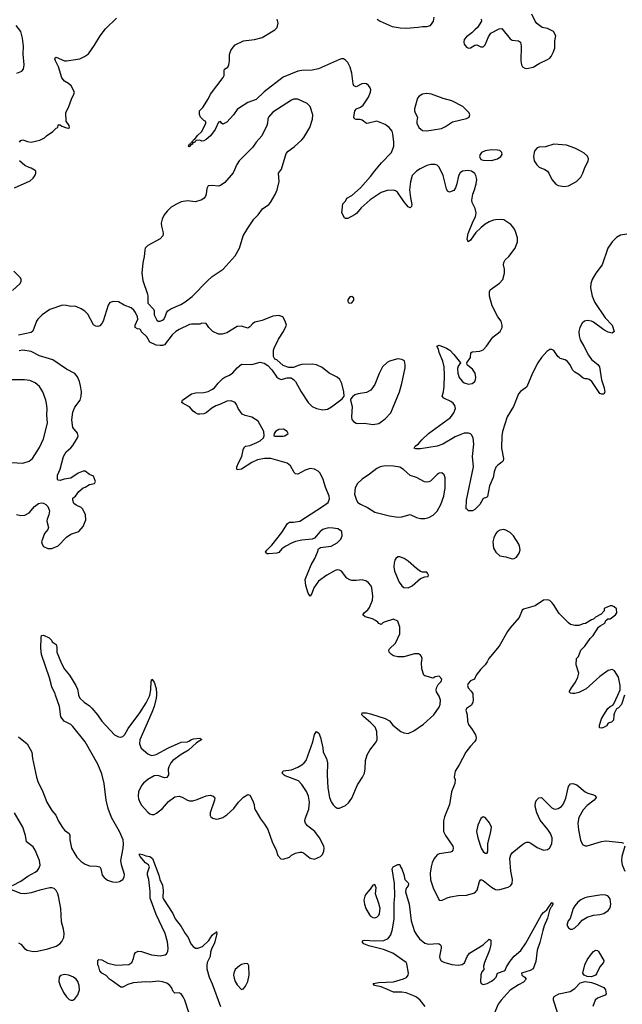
# Model space of a CAD drawing. Header units: inches. Extents: x 1473912 to 1647258, y 640388 to 773423.
# Tile 396 of 420: x 1623920 to 1629707, y 657030 to 666485. Entities that reach past the tile are written whole.
import ezdxf

# ---------------------------------------------------------------- set-up
doc = ezdxf.new("R2010")
doc.units = ezdxf.units.IN
doc.header["$MEASUREMENT"] = 0
doc.layers.add('B6625', color=7, linetype='Continuous')
doc.layers.add('B6626', color=7, linetype='Continuous')

msp = doc.modelspace()

# ---------------------------------------------------------------- linework, layer by layer
at = {"layer": 'B6625', "color": 5}
for points, elevation in [([(1623910, 659599.1), (1623992.2, 659532.2), (1624036.3, 659450), (1624043, 659390), (1624080.7, 659210), (1624092.9, 659170), (1624143.8, 659070), (1624180.7, 658970), (1624230, 658892.2), (1624267.4, 658847.4), (1624291.3, 658790), (1624330, 658728.4), (1624350, 658703.1), (1624394.4, 658670), (1624401.1, 658650), (1624400.2, 658610), (1624418.9, 658530), (1624438.5, 658490), (1624470, 658441.7), (1624510, 658400.3), (1624550, 658375.3), (1624590, 658361.1), (1624657.4, 658357.4), (1624688.6, 658348.6), (1624698.7, 658330), (1624713.4, 658270), (1624730, 658246.4), (1624762.2, 658222.2), (1624810, 658205.7), (1624850, 658203.7), (1624879, 658210), (1624911.3, 658228.7), (1624922, 658250), (1624925.1, 658274.9), (1624896.9, 658370), (1624892.8, 658410), (1624914.7, 658530), (1624917.2, 658570), (1624912.3, 658610), (1624878, 658690), (1624803.1, 658823.1), (1624769, 658909), (1624750.4, 658990), (1624731.2, 659148.8), (1624710, 659242.4), (1624670, 659336.9), (1624550, 659551.9), (1624430, 659696.8), (1624410, 659716.4), (1624347.7, 659747.7), (1624315.1, 659790), (1624301.4, 659890), (1624263.3, 660000)], 640), ([(1624485.5, 660000), (1624498, 659970), (1624539.5, 659930), (1624590, 659895.8), (1624613.6, 659873.6), (1624666.5, 659810), (1624708.7, 659750), (1624830, 659618.4), (1624870, 659598), (1624890, 659595.5), (1624910, 659600.5), (1624930, 659620.5), (1624961.4, 659678.6), (1625073.3, 659830), (1625136.1, 659923.9), (1625166.9, 659990), (1625169, 660000)], 640), ([(1625233, 660000), (1625230.2, 659970), (1625211.3, 659890), (1625190, 659832.3), (1625074, 659570), (1625071.2, 659530), (1625088.2, 659488.2), (1625150, 659436.5), (1625170, 659424.2), (1625190, 659420.2), (1625230, 659430.2), (1625350, 659492.1), (1625470, 659546.5), (1625530, 659550.5), (1625544.8, 659555.2), (1625570, 659573.4), (1625590, 659579.1), (1625650, 659584.7), (1625670, 659572), (1625618, 659542), (1625542, 659470), (1625470, 659429.8), (1625390.2, 659370), (1625372.4, 659350), (1625351.6, 659310), (1625347, 659287), (1625347.9, 659232.1), (1625332.8, 659207.2), (1625310, 659204.5), (1625246.9, 659226.9), (1625210, 659224.7), (1625150, 659188.7), (1625110, 659154.2), (1625089.2, 659130), (1625060.2, 659070), (1625057.6, 659030), (1625062.5, 659002.5), (1625072.9, 658970), (1625090, 658942.4), (1625150, 658875.8), (1625170, 658860.3), (1625190, 658853.7), (1625210, 658854), (1625234.9, 658865.1), (1625290.9, 658909.1), (1625350, 658978), (1625410, 659023), (1625450, 659028), (1625479, 659019), (1625531.3, 658990), (1625550, 658984.4), (1625584.1, 658984.1), (1625624.9, 658995.1), (1625710, 659032.7), (1625750, 659039.1), (1625778, 659030), (1625793, 659010), (1625790.4, 658990), (1625748.4, 658870), (1625750, 658842), (1625756, 658830), (1625775.9, 658815.9), (1625808.3, 658808.3), (1625830, 658810.6), (1625870, 658823.8), (1625910, 658850.4), (1625975.1, 658910), (1626022.7, 658970), (1626070, 659018.8), (1626110, 659046), (1626122, 659042), (1626130, 659038), (1626157.3, 658990), (1626170.8, 658950), (1626176, 658910), (1626187.1, 658887.1), (1626231.3, 658810), (1626270, 658761), (1626301.6, 658710), (1626345.3, 658590), (1626383.8, 658510), (1626400.4, 658460.4), (1626428.1, 658428.1), (1626450, 658422.8), (1626510, 658442.8), (1626530, 658461), (1626570, 658482.8), (1626610, 658490.8), (1626630, 658490.8), (1626645.2, 658485.2), (1626710, 658434), (1626750, 658424.9), (1626810, 658450.7), (1626826.6, 658470), (1626839.3, 658500.7), (1626843.6, 658530), (1626839.6, 658550), (1626799.6, 658630), (1626754.5, 658690), (1626684.9, 658744.9), (1626664.5, 658770), (1626659.5, 658790), (1626662, 658810), (1626696.8, 658903.2), (1626704.4, 658970), (1626694.7, 659030), (1626674.7, 659074.7), (1626630, 659142), (1626597.1, 659177.1), (1626470, 659224.5), (1626459, 659230), (1626441.2, 659250), (1626449.3, 659270.7), (1626530, 659282), (1626590, 659307.7), (1626630, 659330.7), (1626653.2, 659350), (1626670, 659371.3), (1626735.1, 659550), (1626750, 659622), (1626769.3, 659650.7), (1626792.5, 659632.5), (1626810.4, 659590.4), (1626831.8, 659491.8), (1626835.8, 659450), (1626866, 659390), (1626877.1, 659350), (1626874, 659230), (1626877.8, 659110), (1626894.3, 659014.3), (1626910, 658974), (1626930, 658945.5), (1626950, 658926), (1626970, 658914.9), (1626990, 658912.7), (1627050, 658938), (1627076.6, 658963.4), (1627109.7, 659010.3), (1627164.1, 659135.9), (1627211.8, 659210), (1627231.6, 659250), (1627238.7, 659290), (1627242.4, 659370), (1627255.6, 659424.4), (1627282, 659470), (1627338.3, 659541.7), (1627352, 659570), (1627351.3, 659650), (1627334.7, 659690), (1627292.7, 659732.7), (1627223.6, 659790), (1627206.6, 659810), (1627208, 659830), (1627250, 659828.2), (1627290, 659819.5), (1627430, 659773), (1627470, 659750.5), (1627504.4, 659710), (1627580.5, 659650), (1627610, 659635.3), (1627650, 659630.4), (1627705.6, 659654.4), (1627799.5, 659720.5), (1627896, 659810), (1627950, 659884.7), (1627958, 659910), (1627961.2, 659950), (1627949, 659990), (1627942.3, 660000)], 640), ([(1628271.5, 660000), (1628274.8, 659950), (1628271, 659930), (1628258, 659902), (1628212, 659870), (1628206, 659854), (1628217.3, 659810), (1628219.3, 659750), (1628230, 659716), (1628264.9, 659670), (1628296.1, 659616.1), (1628304.9, 659590), (1628300.7, 659570), (1628288.5, 659551.5), (1628250.3, 659509.7), (1628206, 659450), (1628140.7, 659330), (1628101, 659270), (1628091.3, 659210), (1628101, 659190), (1628098.8, 659150), (1628068.2, 659070), (1628046.4, 658950), (1627998.7, 658830), (1627988.9, 658791.1), (1627990.7, 658689.3), (1628008.2, 658650), (1628078.7, 658550), (1628084.2, 658530), (1628081.3, 658510), (1628070, 658496.2), (1628056, 658490), (1627950, 658474.8), (1627930, 658464.5), (1627900.2, 658430), (1627881.2, 658390), (1627870.2, 658350), (1627862, 658290), (1627864.8, 658224.8), (1627891.8, 658150), (1627950, 658031), (1627970, 658028), (1628026.6, 658053.4), (1628057.7, 658062.3), (1628130, 658074.6), (1628210, 658078.4), (1628290, 658101.6), (1628313.9, 658126.1), (1628335.6, 658210), (1628350, 658228), (1628370, 658220.3), (1628450, 658154.6), (1628490, 658132.6), (1628510, 658129.2), (1628530, 658132.6), (1628610, 658154.9), (1628633.1, 658166.9), (1628649.6, 658190.4), (1628653.1, 658226.9), (1628637.7, 658310), (1628628.3, 658430), (1628635.2, 658464.8), (1628650, 658485.5), (1628750.9, 658569.1), (1628770, 658581.3), (1628790, 658587), (1628810, 658586.7), (1628830, 658578.4), (1628890, 658535.3), (1628950.5, 658510.5), (1628990, 658515.5), (1629009.3, 658530), (1629029.7, 658570), (1629034.7, 658610), (1629032.2, 658630), (1629016.4, 658670), (1628991.1, 658710), (1628918.2, 658798.2), (1628886, 658870), (1628869.7, 658930), (1628874.5, 658970), (1628885.6, 658994.4), (1628906.9, 659013.1), (1628930, 659014.3), (1629030, 658918), (1629050, 658907.2), (1629070, 658904.6), (1629090, 658908.9), (1629123.6, 658930), (1629143.6, 658956.4), (1629165.6, 659010), (1629190, 659121), (1629210, 659147.3), (1629232, 659150), (1629270, 659138), (1629350.5, 659070.5), (1629377.5, 659057.5), (1629430, 659042.8), (1629450.5, 659030.5), (1629454.8, 659014.8), (1629437.3, 658990), (1629370, 658938), (1629330, 658896.9), (1629290, 658825.2), (1629280.2, 658770), (1629285.3, 658705.3), (1629306.6, 658606.6), (1629326.1, 658566.1), (1629350, 658550.6), (1629370, 658550.5), (1629506.5, 658593.5), (1629550, 658598.4), (1629702.8, 658582.8), (1629717.3, 658577.3)], 640), ([(1629728, 660000), (1629698, 659910), (1629670, 659878), (1629651.6, 659868.4), (1629631.1, 659828.9), (1629624.7, 659810), (1629622, 659758), (1629602, 659738), (1629571.6, 659728.4), (1629556.9, 659703.1), (1629534, 659690), (1629510, 659682), (1629490, 659686), (1629488.9, 659688.9), (1629489, 659710), (1629508, 659770), (1629528.7, 659810), (1629568.7, 659870), (1629590, 659890.8), (1629617.2, 659902.8), (1629625.2, 659914.8), (1629663, 660000)], 640), ([(1623849.4, 658170.6), (1623930, 658212.4), (1623998.4, 658261.6), (1624070, 658300.4), (1624090, 658316.4), (1624105.3, 658334.7), (1624115.4, 658364.6), (1624109.8, 658410), (1624070, 658511), (1624050, 658543.5), (1623984.7, 658590), (1623975, 658650), (1623949.9, 658730), (1623870.9, 658870)], 640), ([(1629730.6, 658550), (1629701.7, 658450), (1629699.6, 658410), (1629704.9, 658370), (1629731.6, 658310)], 640), ([(1625543, 656950), (1625504.4, 657070), (1625490, 657102.4), (1625470, 657129.7), (1625450, 657141.3), (1625410, 657137), (1625394.2, 657154.2), (1625377.7, 657190), (1625362.2, 657210), (1625332.4, 657232.4), (1625290, 657245.2), (1625250, 657250.8), (1625170, 657242.3), (1625130, 657245.5), (1625010, 657235.8), (1624960, 657220), (1624910, 657196), (1624890, 657194), (1624812.5, 657252.5), (1624782, 657270), (1624750, 657308), (1624710, 657328), (1624688.7, 657350), (1624679, 657390), (1624669, 657410), (1624669.1, 657450.9), (1624680.4, 657459.6), (1624710, 657458), (1624765.5, 657425.5), (1624846, 657406), (1624967.2, 657412.8), (1624996, 657430), (1625013.2, 657470), (1625022, 657510), (1625033.6, 657526.4), (1625059, 657541), (1625090, 657538), (1625185.7, 657505.7), (1625270, 657495.3), (1625315.8, 657504.2), (1625330, 657513.4), (1625343.3, 657536.7), (1625346.6, 657570), (1625339.8, 657630), (1625318.3, 657710), (1625230, 657893.7), (1625171.9, 658050), (1625172.2, 658112.2), (1625158.7, 658230), (1625147.2, 658270), (1625148.6, 658291.4), (1625167, 658350), (1625156, 658370), (1625129.7, 658389.7), (1625076, 658450), (1625068, 658470), (1625070, 658476), (1625098, 658470), (1625130, 658454.9), (1625170, 658450.3), (1625195.6, 658430), (1625255.5, 658270), (1625264.9, 658230), (1625292.5, 658172.5), (1625298, 658122), (1625295.2, 658055.2), (1625299.9, 658039.9), (1625390, 657900.7), (1625414.4, 657850), (1625470, 657778.4), (1625508.6, 657708.6), (1625536.5, 657670), (1625564.6, 657610), (1625584.6, 657584.6), (1625610, 657568.8), (1625630, 657568.8), (1625674.5, 657585.5), (1625735.8, 657644.2), (1625770, 657693.4), (1625790, 657714), (1625803.1, 657716.9), (1625811, 657730), (1625814, 657710), (1625794.9, 657630), (1625788.2, 657610), (1625763.7, 657570), (1625752.4, 657530), (1625748.8, 657490), (1625720.3, 657430), (1625715.8, 657404.2), (1625718.3, 657370), (1625740.8, 657290), (1625770, 657228.2), (1625850, 657010.5)], 620), ([(1627814.5, 657010), (1627765, 657070), (1627730, 657098), (1627710, 657107.4), (1627630, 657140.2), (1627590, 657146), (1627510, 657145.4), (1627453.2, 657173.2), (1627390, 657196.9), (1627329, 657210), (1627314, 657230), (1627370, 657239.6), (1627510, 657246.5), (1627606.8, 657273.2), (1627633.8, 657286.2), (1627651.5, 657308.5), (1627654.6, 657330), (1627638.2, 657418.2), (1627631.8, 657430), (1627502.2, 657522.2), (1627415, 657555), (1627274, 657590), (1627225.2, 657610), (1627208.7, 657630), (1627218, 657642), (1627234, 657646), (1627330, 657638.9), (1627417, 657643), (1627457.5, 657662.5), (1627483.4, 657696.6), (1627501, 657750), (1627515.9, 657850), (1627516.8, 658003.2), (1627524, 658070), (1627519.5, 658190), (1627498, 658330), (1627506, 658350), (1627550, 658374), (1627570, 658374), (1627576, 658350), (1627590, 658331.3), (1627610, 658278), (1627617.3, 658230), (1627650, 658197.3), (1627652.4, 658190), (1627651.5, 658168.5), (1627634.9, 658150), (1627627.1, 658132.9), (1627626.7, 658110), (1627660.3, 657990), (1627678.2, 657830), (1627710, 657730.4), (1627732.7, 657692.7), (1627760, 657660), (1627810, 657616.5), (1627850, 657607.4), (1627934, 657614), (1627950, 657610.5), (1627959.9, 657599.9), (1627967, 657587), (1627968.8, 657570), (1627952.2, 657490), (1627953.6, 657470), (1627967.4, 657447.4), (1627994.4, 657434.4), (1628070, 657413.8), (1628130, 657405.5), (1628168.7, 657411.3), (1628190.8, 657429.2), (1628216.9, 657490), (1628240.1, 657519.9), (1628370, 657600.4), (1628430, 657654.8), (1628446, 657646), (1628445.5, 657605.5), (1628433.4, 657550), (1628383.2, 657430), (1628375.8, 657395.8), (1628376.4, 657363.6), (1628358.3, 657341.7), (1628348, 657312), (1628345.3, 657245.3), (1628351.3, 657231.3), (1628370, 657219.6), (1628409, 657229), (1628450, 657250.8), (1628477.8, 657270), (1628495.7, 657290), (1628509.7, 657330.3), (1628573.2, 657350), (1628582.4, 657357.6), (1628593.5, 657390), (1628630, 657445.8), (1628669.3, 657490.7), (1628732.3, 657547.7), (1628782.2, 657617.8), (1628932.8, 657890), (1628950, 657913.1), (1628981.6, 657938.4), (1629030, 658006), (1629039.8, 657999.8), (1629040.7, 657990), (1629031.8, 657970), (1629020.7, 657959.3), (1629007.1, 657932.9), (1628990, 657856), (1628957.4, 657782.6), (1628942.6, 657737.4), (1628915.7, 657624.3), (1628890.2, 657550), (1628877.7, 657442.3), (1628850.5, 657370), (1628823.9, 657356.1), (1628738, 657330), (1628741, 657310), (1628771, 657290), (1628782.8, 657270), (1628757.3, 657242.7), (1628710, 657218.4), (1628630, 657164.7), (1628543.2, 657070), (1628514.6, 657030), (1628439.3, 656850)], 620), ([(1623910, 657618.7), (1623930, 657607.2), (1623966.9, 657566.9), (1623990.6, 657550), (1624050, 657538.2), (1624090, 657539.3), (1624190, 657562.1), (1624271.7, 657588.3), (1624305.3, 657610), (1624325.6, 657634.4), (1624343.8, 657670), (1624347.1, 657710), (1624341.8, 657750), (1624322.4, 657822.4), (1624316, 657950), (1624293, 658070), (1624287.8, 658090), (1624270, 658124.2), (1624250, 658142.6), (1624230, 658148.4), (1624210, 658147.1), (1624112.4, 658127.6), (1624030, 658098.9), (1623970, 658089.7), (1623930, 658094), (1623842, 658130)], 640), ([(1629086, 656950), (1629048, 657070), (1629047.6, 657090), (1629053.8, 657106.2), (1629099, 657130), (1629206.1, 657153.9), (1629250, 657180.4), (1629303.1, 657236.9), (1629350, 657248.6), (1629410, 657239.8), (1629450, 657228.2), (1629530.6, 657190), (1629544.9, 657170), (1629550.7, 657130), (1629541.1, 657118.9), (1629470, 657088.2), (1629446, 657070), (1629425, 657010)], 620)]:
    msp.add_lwpolyline(points, dxfattribs=dict(at, elevation=elevation))
for points, elevation in [([(1628370, 658829.3), (1628350, 658813.2), (1628320.3, 658750), (1628307.4, 658690), (1628320.3, 658630), (1628350.5, 658530), (1628370, 658497.3), (1628390, 658480.7), (1628410, 658481), (1628415.9, 658504.1), (1628415.1, 658570), (1628446, 658690), (1628449.6, 658730), (1628431.1, 658771.1), (1628390, 658825.2)], 660), ([(1627330, 658182), (1627310, 658173.2), (1627285.1, 658134.9), (1627246.4, 658090), (1627234.9, 658070), (1627225.7, 658030), (1627231.8, 657990), (1627245.5, 657950), (1627278.7, 657890), (1627290, 657876.4), (1627310, 657863.7), (1627330, 657860.4), (1627350, 657866), (1627370, 657887.3), (1627376.6, 657903.4), (1627381, 657950), (1627370, 657997.2), (1627338.4, 658090), (1627342.7, 658150)], 640), ([(1629510, 658080.5), (1629370, 658059.7), (1629347, 658053), (1629310, 658033), (1629281.6, 658010), (1629250, 657975.1), (1629236.4, 657950), (1629205.1, 657854.9), (1629188.4, 657830), (1629175.5, 657790), (1629190, 657762.8), (1629210, 657750.7), (1629230, 657753), (1629250, 657763.1), (1629290, 657798), (1629322.9, 657837.1), (1629370, 657867.2), (1629430, 657885.7), (1629492.2, 657892.2), (1629530, 657901.1), (1629571.6, 657930), (1629590, 657956), (1629597.6, 657990), (1629590, 658042), (1629570, 658069.4), (1629550, 658076.9)], 640), ([(1629410, 657295), (1629370, 657296.8), (1629339.7, 657310), (1629328.7, 657330), (1629347.2, 657410), (1629370, 657456.3), (1629410, 657514.9), (1629430, 657537.1), (1629450.6, 657550.6), (1629470, 657547.3), (1629478, 657538), (1629530.6, 657450), (1629526.8, 657430), (1629490, 657389.2), (1629463.7, 657330), (1629450, 657309.8)], 620), ([(1626090, 657422.7), (1626050, 657411.8), (1626030, 657400.9), (1625990, 657362.7), (1625975.8, 657330), (1625974.4, 657310), (1625979.9, 657279.9), (1625990.4, 657250.4), (1626010, 657218), (1626050, 657171.3), (1626070, 657178), (1626090, 657204.7), (1626111.2, 657248.8), (1626123.6, 657310), (1626120.2, 657400.2), (1626110, 657419)], 640), ([(1624350, 657314.7), (1624312.9, 657307.1), (1624297.6, 657290), (1624294.9, 657250), (1624309.1, 657209.1), (1624342.2, 657142.2), (1624370, 657100.7), (1624396.7, 657076.7), (1624410, 657070.6), (1624430, 657070.7), (1624450, 657084), (1624478.2, 657121.8), (1624493.7, 657170), (1624492.1, 657210), (1624477.2, 657250), (1624462, 657270), (1624438, 657290), (1624392.7, 657310)], 640)]:
    msp.add_lwpolyline(points, close=True, dxfattribs=dict(at, elevation=elevation))
at = {"layer": 'B6626', "color": 5}
for points, elevation in [([(1623919, 665310), (1623930, 665324.7), (1623950, 665330.8), (1623993.7, 665313.7), (1624030, 665307.3), (1624112.9, 665327.1), (1624158, 665350), (1624178, 665370), (1624238, 665410), (1624270, 665442), (1624286, 665450), (1624290, 665474), (1624310, 665474), (1624323.6, 665463.6), (1624370, 665444.7), (1624390, 665442), (1624398, 665450), (1624395.3, 665470), (1624366, 665510), (1624364, 665590), (1624392.7, 665650), (1624417.5, 665722.5), (1624441.2, 665770), (1624445.2, 665790), (1624412.8, 665850), (1624390, 665871.1), (1624350, 665895.1), (1624325.8, 665925.8), (1624291.8, 666031.8), (1624263, 666090), (1624257, 666110), (1624261.3, 666118.7), (1624270, 666124.9), (1624348.9, 666088.9), (1624370, 666088.8), (1624497.2, 666110), (1624542.7, 666130), (1624582.4, 666157.6), (1624639.3, 666240.7), (1624691.8, 666330), (1624743.3, 666396.7), (1624850, 666499.3)], 640), ([(1629750, 664426), (1629690, 664415), (1629650, 664393.3), (1629610, 664352.6), (1629568.2, 664290), (1629513.6, 664130), (1629453.2, 664050), (1629418.4, 663990), (1629404, 663950), (1629402, 663910), (1629416.4, 663830), (1629444.2, 663770), (1629542.3, 663622.3), (1629608.4, 663550), (1629630.6, 663489.4), (1629610, 663475.1), (1629570, 663485.1), (1629530, 663507.1), (1629430, 663579.3), (1629410, 663588.7), (1629370, 663595), (1629345.5, 663590), (1629320.3, 663570), (1629298.6, 663530), (1629291.1, 663490), (1629292.8, 663450), (1629303.5, 663410), (1629339.3, 663350), (1629381.7, 663261.7), (1629410, 663221.1), (1629473.4, 663173.4), (1629488.8, 663150), (1629506.1, 663026.1), (1629532.2, 662950), (1629536.8, 662923.2), (1629538.8, 662910), (1629530.9, 662889.1), (1629510, 662888), (1629490, 662895.3), (1629414, 663010), (1629390, 663029.5), (1629370, 663037), (1629350, 663036), (1629330, 663041.2), (1629290, 663079), (1629250, 663099), (1629230, 663122), (1629207.3, 663170), (1629181.7, 663201.7), (1629157.8, 663217.8), (1629110, 663232.4), (1629099.6, 663239.6), (1629088.9, 663248.9), (1629050, 663307.1), (1629030, 663318.3), (1629010, 663316.9), (1628981, 663299), (1628930, 663239.7), (1628896.5, 663190), (1628844.7, 663090), (1628790, 662960.7), (1628774.8, 662945.2), (1628730, 662915.8), (1628709.4, 662890.6), (1628661.7, 662770), (1628601.5, 662670), (1628557.8, 662530), (1628551.4, 662490), (1628547, 662370), (1628567.7, 662270), (1628562, 662250), (1628550, 662236), (1628511.5, 662208.5), (1628491.7, 662188.3), (1628476, 662144), (1628465.7, 662090), (1628430.3, 662010), (1628413.7, 661906.3), (1628402, 661898), (1628370, 661888), (1628338.8, 661830), (1628290, 661782), (1628270, 661768), (1628232.7, 661767.3), (1628226, 661770), (1628222, 661782), (1628209, 661789), (1628209.4, 661870), (1628276.9, 662190), (1628268.7, 662290), (1628282.7, 662410), (1628273.7, 662470), (1628259, 662499), (1628248.8, 662508.8), (1628230, 662515.6), (1628190, 662512.9), (1628157.4, 662502.6), (1628102.5, 662477.5), (1627984.9, 662410), (1627930, 662388.4), (1627770, 662364.7), (1627725.4, 662365.4), (1627708, 662370), (1627718, 662390), (1627750, 662411.3), (1627782.7, 662450), (1627846.6, 662510), (1628056.4, 662663.6), (1628089.7, 662710), (1628104.7, 662750), (1628100.5, 662780.5), (1628083.5, 662803.5), (1628059.5, 662819.5), (1627994, 662850), (1627977.2, 662870), (1627989.5, 662910.5), (1627995.9, 662964.1), (1628000.5, 663070), (1627997.6, 663150), (1627984.4, 663204.4), (1627949.5, 663290), (1627941.2, 663321.2), (1627926, 663350), (1627950, 663358), (1628018, 663330), (1628050.4, 663310.4), (1628090, 663271), (1628154, 663190), (1628130, 663158), (1628125.8, 663134.2), (1628126.4, 663090), (1628141.3, 663050), (1628170, 663012.4), (1628190, 662998), (1628230, 662985.5), (1628264, 662990), (1628289.5, 663010), (1628297.6, 663030), (1628300.7, 663050), (1628294.5, 663090), (1628270, 663129), (1628223.1, 663163.1), (1628218, 663170), (1628215.3, 663190), (1628250, 663242), (1628252.9, 663287.1), (1628266.3, 663293.7), (1628339.2, 663300.8), (1628370, 663315.5), (1628402.9, 663350), (1628462.4, 663437.6), (1628534, 663490), (1628552.7, 663530), (1628553.2, 663550), (1628544, 663590), (1628512.5, 663632.5), (1628458, 663738), (1628433.2, 663830), (1628432.7, 663870), (1628439, 663890), (1628526.8, 663953.2), (1628559, 663990), (1628576, 664050), (1628575.1, 664090), (1628566.6, 664130), (1628570, 664152), (1628582.5, 664177.5), (1628617.2, 664210), (1628679.3, 664290), (1628700.9, 664350), (1628699.3, 664390), (1628682.7, 664450), (1628671.9, 664471.9), (1628656.6, 664496.6), (1628636.6, 664516.6), (1628570, 664561.2), (1628550, 664566), (1628490, 664562.9), (1628470, 664560.7), (1628430, 664543), (1628390, 664520.5), (1628350.4, 664490), (1628300.2, 664439.8), (1628250, 664369), (1628228, 664350), (1628218, 664378), (1628227.6, 664430), (1628276.2, 664550), (1628297, 664590), (1628305.2, 664630), (1628293.2, 664670), (1628265.2, 664730), (1628261.2, 664750), (1628273.2, 664810), (1628289.2, 664850), (1628305.2, 664910), (1628308.9, 664951.1), (1628301.2, 664990), (1628290, 665008.7), (1628258, 665030), (1628224.5, 665035.5), (1628174, 665030), (1628150, 665015.3), (1628133.7, 664986.3), (1628119.1, 664910), (1628106.8, 664870), (1628090, 664844), (1628049.1, 664829.1), (1628030, 664838), (1628019.3, 664859.3), (1627987.3, 664990), (1627949.4, 665070), (1627928.2, 665088.2), (1627910, 665094.3), (1627870, 665094.2), (1627830, 665083.9), (1627766.5, 665053.5), (1627730.6, 665030), (1627690, 664988.7), (1627672.2, 664927.8), (1627664.9, 664850), (1627672.8, 664772.8), (1627686, 664710), (1627682, 664690), (1627670, 664678), (1627650, 664689), (1627610, 664737.2), (1627549.2, 664830), (1627530, 664842), (1627510, 664847), (1627450, 664845.1), (1627390, 664826), (1627284.8, 664755.2), (1627200.6, 664679.4), (1627155.1, 664624.9), (1627134, 664610), (1627070, 664576), (1627050, 664574), (1627040.9, 664580.9), (1627015.3, 664630), (1627024.1, 664715.9), (1627050, 664742), (1627062, 664770), (1627110, 664797.1), (1627193.6, 664870), (1627290, 664979.1), (1627330, 665034), (1627395.1, 665110), (1627489.4, 665210), (1627512, 665270), (1627512, 665310), (1627503.7, 665390), (1627495.6, 665415.6), (1627469, 665450), (1627430, 665479), (1627350, 665509), (1627270, 665489.5), (1627250, 665489.3), (1627210, 665519), (1627190, 665525.2), (1627150, 665525.2), (1627134, 665534), (1627129.3, 665550), (1627137.2, 665610), (1627155.3, 665630), (1627194.2, 665645.8), (1627217.6, 665662.4), (1627270, 665741), (1627289.5, 665790), (1627291.5, 665810), (1627287.3, 665830), (1627270, 665854), (1627250, 665867.3), (1627230, 665873.3), (1627206, 665870), (1627150, 665841.2), (1627130, 665848.7), (1627122, 665870), (1627108.3, 665970), (1627094.7, 666030), (1627070, 666073.3), (1627050, 666096.3), (1627030, 666107.8), (1627010, 666107.8), (1626990, 666101.3), (1626790, 666013.6), (1626730, 666001.3), (1626630, 665997.4), (1626591.2, 665991.2), (1626450, 665932.8), (1626267.5, 665792.5), (1626190, 665719.7), (1626111.5, 665688.5), (1626030, 665639.3), (1626010, 665621.2), (1625974.9, 665570), (1625910, 665501.2), (1625870, 665482), (1625858, 665490), (1625850, 665506), (1625830, 665502), (1625798.8, 665430), (1625754, 665370), (1625710, 665332.7), (1625690, 665321.2), (1625670, 665319), (1625648.9, 665328.9), (1625616, 665324), (1625603.6, 665316.4), (1625602, 665310), (1625581, 665299), (1625578, 665290), (1625561, 665279), (1625558, 665270), (1625544.7, 665264.7), (1625538, 665270), (1625544.7, 665275.3), (1625550, 665291), (1625563.1, 665296.9), (1625569, 665310), (1625583.1, 665316.9), (1625590, 665331.3), (1625602, 665338), (1625626.8, 665373.2), (1625670, 665411.3), (1625708.7, 665490), (1625708, 665508), (1625690, 665518), (1625658, 665550), (1625647.3, 665572.7), (1625646, 665610), (1625678, 665642), (1625732.3, 665727.7), (1625753.2, 665770), (1625874, 665930), (1625884, 665950), (1625884, 665996), (1625888, 666010), (1625918, 666030), (1625928, 666050), (1625935.3, 666090), (1625935.3, 666150), (1625948.7, 666190), (1625970, 666222), (1625990, 666242), (1626070, 666281), (1626173.7, 666293.7), (1626250, 666314.9), (1626370, 666386.8), (1626392.3, 666410), (1626403.7, 666450), (1626391.2, 666491.2)], 620), ([(1627354.4, 666490), (1627383, 666470), (1627498.5, 666418.5), (1627574.2, 666405.8), (1627636.2, 666403.8), (1627747.9, 666412.1), (1627790, 666420.5), (1627830, 666419.1), (1627864, 666430), (1627882.7, 666450), (1627894, 666470), (1627899.5, 666510)], 620), ([(1628351, 666490), (1628356, 666470), (1628318, 666410), (1628290, 666388.7), (1628262, 666358), (1628210, 666319), (1628190, 666295.3), (1628184.9, 666270), (1628188, 666250), (1628210, 666222), (1628230, 666210.7), (1628250, 666214), (1628290, 666240.7), (1628310, 666242.8), (1628350, 666224), (1628370, 666224), (1628390, 666242.8), (1628420.8, 666319.2), (1628446, 666354), (1628523.3, 666396.7), (1628550, 666399.1), (1628630, 666301.6), (1628650, 666288.5), (1628710, 666282.4), (1628728.8, 666268.8), (1628736.5, 666230), (1628731.5, 666090), (1628738.9, 666050), (1628750, 666030.5), (1628770, 666018), (1628790, 666016), (1628850, 666027.2), (1628910, 666063.8), (1628990, 666102.8), (1629010, 666114.8), (1629022.7, 666130), (1629043.7, 666170), (1629058, 666210), (1629058, 666282), (1629068.7, 666330), (1629048, 666370), (1628990, 666399), (1628938, 666410), (1628886.8, 666446.8), (1628869.2, 666470), (1628837.2, 666537.2)], 620), ([(1623894, 665970), (1623939, 665990), (1623957, 666010), (1623963.6, 666050), (1623952.2, 666152.2), (1623957, 666230), (1623947.5, 666307.5), (1623931.1, 666371.1), (1623885.6, 666430)], 660), ([(1623869, 664870), (1624022, 664938), (1624050, 664962), (1624068.9, 664991.1), (1624075.3, 665010), (1624075.3, 665030), (1624070, 665035.3), (1624030, 665059), (1624010, 665064), (1623970, 665085.2), (1623919, 665130)], 640), ([(1623850, 663884.4), (1623923, 663950), (1623933.6, 663973.6), (1623934.5, 663990), (1623927.2, 664007.2), (1623864, 664070)], 640), ([(1627942.3, 660000), (1627922, 660030), (1627919, 660050), (1627925.6, 660074.4), (1627940.2, 660099.8), (1627968, 660130), (1627972.5, 660152.5), (1627950, 660182), (1627910, 660174), (1627890, 660162), (1627810, 660184), (1627802, 660190), (1627781.2, 660250), (1627779, 660310), (1627784, 660350), (1627779, 660370), (1627770, 660382), (1627750, 660394), (1627710, 660394), (1627610, 660365.2), (1627550, 660366), (1627510, 660377.2), (1627489.5, 660389.5), (1627469, 660410), (1627464, 660430), (1627470, 660442), (1627530, 660498), (1627571.6, 660588.4), (1627571.6, 660650), (1627550, 660708.7), (1627510, 660729), (1627419.8, 660700.2), (1627406, 660694), (1627390, 660678), (1627370, 660686), (1627360.4, 660700.4), (1627336.5, 660716.5), (1627308, 660730), (1627238, 660750), (1627215.3, 660770), (1627229.2, 660790), (1627262.3, 660817.7), (1627279.7, 660840.3), (1627309.5, 660910), (1627312.3, 660950), (1627302, 661030), (1627292.4, 661052.4), (1627270, 661078), (1627250, 661094), (1627210, 661107.3), (1627150, 661099.3), (1627110, 661099.3), (1627090, 661106), (1627062.7, 661122.7), (1627009, 661190), (1626990, 661199.5), (1626970, 661200.7), (1626950, 661194), (1626870.5, 661149.5), (1626790, 661092.7), (1626744, 661030), (1626726.4, 660973.6), (1626710.9, 660949.1), (1626690, 660978), (1626667.8, 661050), (1626662.9, 661110), (1626718, 661250), (1626753.6, 661310), (1626781.2, 661370), (1626790, 661402), (1626810, 661416), (1626910, 661430.7), (1626970, 661460.7), (1627003.9, 661496.1), (1627018, 661530), (1627012.3, 661570), (1627001, 661581), (1626974.5, 661594.5), (1626930, 661602.2), (1626890, 661604.7), (1626850, 661596.9), (1626830.8, 661590), (1626805.5, 661570), (1626752.5, 661507.5), (1626730, 661495.1), (1626630, 661486), (1626570, 661472.8), (1626530, 661458.7), (1626474.8, 661430), (1626437.5, 661402.5), (1626410, 661368.7), (1626390, 661362), (1626310, 661354), (1626295.3, 661355.3), (1626284, 661364), (1626282, 661370), (1626294, 661390), (1626341, 661439), (1626438.3, 661561.7), (1626492.1, 661647.9), (1626510, 661658.8), (1626550, 661659.1), (1626610, 661670.5), (1626829.2, 661810), (1626884, 661850), (1626896.5, 661883.5), (1626893.2, 661910), (1626856.6, 661996.6), (1626833.3, 662070), (1626806, 662130), (1626787.3, 662150), (1626752.3, 662170), (1626710, 662175.6), (1626660.2, 662159.8), (1626590, 662122), (1626570, 662125.2), (1626557, 662137), (1626521.3, 662201.3), (1626490, 662225.6), (1626333.2, 662270), (1626310, 662271.6), (1626270, 662269.8), (1626202.8, 662257.2), (1626148, 662232), (1626050, 662167), (1626010, 662162), (1626004, 662170), (1626006, 662190), (1626020.9, 662230), (1626054, 662290), (1626065.1, 662354.9), (1626078, 662382), (1626089.5, 662390.5), (1626130, 662397.3), (1626196.6, 662423.4), (1626230, 662441), (1626262, 662470), (1626268.7, 662490), (1626264, 662530), (1626209.6, 662629.6), (1626150, 662669.3), (1626084.1, 662684.1), (1626057.5, 662697.5), (1626017.2, 662750), (1626000.9, 662790), (1625988, 662808), (1625950, 662825.1), (1625910, 662820.4), (1625850, 662792.2), (1625802.8, 662777.2), (1625764.9, 662755.1), (1625710, 662709.3), (1625690, 662701.2), (1625650, 662695.3), (1625630, 662695.3), (1625610, 662708.7), (1625586.8, 662726.8), (1625550, 662768.7), (1625490, 662798), (1625478, 662810), (1625482, 662830), (1625570, 662890.4), (1625610, 662903), (1625690, 662906), (1625730, 662914.9), (1625766.7, 662933.3), (1625789.7, 662950.3), (1625824.9, 662995.1), (1625870, 663040.7), (1625890, 663053.4), (1625934, 663070), (1625967.5, 663092.5), (1626010, 663142.8), (1626050, 663176), (1626150, 663174.8), (1626230, 663196), (1626266.4, 663186.4), (1626303.6, 663163.6), (1626341, 663121), (1626390, 663051), (1626410, 663038.8), (1626430, 663030.8), (1626490, 663046.8), (1626526.4, 663046.4), (1626550, 663031), (1626570, 663011), (1626623.1, 662910), (1626690.3, 662810), (1626730, 662771.8), (1626770, 662751.7), (1626830, 662739.6), (1626874.5, 662745.5), (1626913.9, 662766.1), (1627016, 662844), (1627035.3, 662870), (1627033.2, 662910), (1627014, 662990), (1626994.5, 663030), (1626970, 663051.6), (1626892.7, 663090), (1626824.4, 663144.4), (1626771.6, 663171.6), (1626730, 663178.4), (1626630, 663174.5), (1626595.2, 663164.8), (1626550, 663144), (1626504.7, 663144.7), (1626450, 663164), (1626390, 663218), (1626370, 663226), (1626358, 663250), (1626359, 663310), (1626364, 663330), (1626404.1, 663415.9), (1626453.2, 663490), (1626482, 663550), (1626469, 663590), (1626448, 663630), (1626410, 663645.2), (1626350, 663637), (1626250, 663595.1), (1626179.8, 663580.2), (1626155.3, 663564.7), (1626130, 663535.3), (1626110, 663524), (1626050, 663542.7), (1626010, 663539.3), (1625910, 663477.2), (1625865.6, 663465.6), (1625830, 663466), (1625775.3, 663490), (1625735.3, 663530), (1625710, 663568), (1625670, 663569), (1625650, 663561.2), (1625570, 663560.7), (1625550, 663556.2), (1625450, 663509.6), (1625418.8, 663490), (1625382.8, 663457.2), (1625310, 663362), (1625290, 663355.3), (1625270, 663355.3), (1625230, 663358), (1625170, 663388), (1625140.4, 663440.4), (1625090, 663488), (1625084, 663504), (1625072.9, 663512.9), (1625050, 663517.2), (1625030, 663528.7), (1625029.6, 663550), (1625055.6, 663610), (1625052.8, 663632.8), (1625033.2, 663673.2), (1625016.3, 663696.3), (1624990, 663718.3), (1624924.9, 663744.9), (1624870, 663774.7), (1624819.9, 663780.1), (1624786.8, 663770), (1624770, 663742), (1624722.4, 663590), (1624710, 663566), (1624690, 663545.2), (1624670, 663539), (1624650, 663542), (1624630, 663554), (1624575.9, 663655.9), (1624545.2, 663685.2), (1624510, 663708.7), (1624470, 663728.6), (1624450, 663733.1), (1624410, 663731.1), (1624370, 663741.6), (1624330, 663742), (1624210, 663701.9), (1624134.4, 663650), (1624093.4, 663610), (1624080.7, 663590), (1624045.5, 663494.5), (1624030, 663479.3), (1623910, 663454.2)], 640), ([(1623890, 661732.7), (1623930, 661724.4), (1623970, 661728), (1624010, 661747.7), (1624060.9, 661810), (1624101, 661839), (1624130, 661844.9), (1624150, 661842), (1624171.3, 661830), (1624191.3, 661810), (1624206.8, 661770), (1624200.7, 661730), (1624184.9, 661690), (1624182, 661670), (1624197.3, 661610), (1624190.5, 661589.5), (1624158.8, 661550), (1624130.8, 661470), (1624134.8, 661450), (1624150, 661426.8), (1624190, 661407.3), (1624230, 661407.7), (1624290, 661433), (1624370, 661516.3), (1624410, 661544), (1624489.2, 661570.8), (1624530, 661618), (1624556.6, 661683.4), (1624553.6, 661730), (1624525.8, 661785.8), (1624510, 661799.3), (1624461.5, 661821.5), (1624440.2, 661840.2), (1624429, 661870), (1624429, 661890), (1624455.3, 661910), (1624486.6, 661953.4), (1624528.7, 661990), (1624550, 661996), (1624590, 662021), (1624638, 662030), (1624649, 662050), (1624630, 662101.2), (1624590, 662117.2), (1624549.1, 662149.1), (1624530, 662149.2), (1624482, 662130), (1624410, 662081.2), (1624348.1, 662071.9), (1624310, 662059), (1624290, 662062), (1624284, 662070), (1624284.5, 662110), (1624309.6, 662170), (1624342, 662290), (1624365.6, 662334.4), (1624410, 662373.4), (1624430, 662397.3), (1624476, 662470), (1624481.2, 662490), (1624475.5, 662515.5), (1624430, 662568.7), (1624421.1, 662641.1), (1624430, 662716), (1624450, 662762.8), (1624499.5, 662830), (1624511.8, 662870), (1624513.6, 662910), (1624504.7, 662970), (1624494, 663010), (1624474.7, 663054.7), (1624450, 663087.3), (1624370, 663127.6), (1624238, 663218), (1624110, 663257.7), (1624030, 663297.8), (1623950, 663311.7), (1623915.8, 663304.2)], 660), ([(1623730, 662238), (1623950, 662226.4), (1624010, 662244.4), (1624042.9, 662270), (1624110, 662375.5), (1624150, 662460.7), (1624187.1, 662610), (1624180.9, 662690), (1624184.4, 662750), (1624178.9, 662798.9), (1624171.9, 662831.9), (1624143.5, 662910), (1624110, 662961.6), (1624070, 662997.4), (1624018.6, 663018.6), (1623967.7, 663027.7), (1623810, 663025.4)], 680), ([(1629663, 660000), (1629685.2, 660050), (1629686.6, 660090), (1629669.6, 660170), (1629633.1, 660233.1), (1629610, 660245.2), (1629570, 660236), (1629490, 660179.3), (1629360.7, 660059.3), (1629290, 660024), (1629250, 660014), (1629230, 660014), (1629210, 660018), (1629198, 660030), (1629219, 660070), (1629257.5, 660122.5), (1629279, 660170), (1629288.7, 660210), (1629264, 660290), (1629268.7, 660350), (1629288, 660370), (1629309, 660430), (1629348.7, 660470), (1629398, 660542), (1629428, 660570), (1629478, 660650), (1629494.6, 660665.4), (1629538, 660690), (1629550, 660714), (1629568, 660732), (1629590, 660732), (1629642, 660770), (1629654, 660790), (1629650, 660826), (1629630, 660848), (1629610, 660855.3), (1629590, 660855.3), (1629534, 660830), (1629531.6, 660808.4), (1629503.6, 660776.4), (1629450, 660748), (1629430.9, 660729.1), (1629410, 660722), (1629354.8, 660685.2), (1629330, 660682), (1629290, 660668.7), (1629251.1, 660668.9), (1629210, 660677.2), (1629190, 660692.7), (1629101.7, 660781.7), (1629046, 660870), (1629030, 660888.3), (1629010, 660906.9), (1628990, 660914.7), (1628950, 660909.6), (1628870, 660855.1), (1628756.9, 660823.1), (1628746.4, 660813.6), (1628716.7, 660743.3), (1628630, 660646.6), (1628603.8, 660610), (1628524.9, 660470), (1628424, 660350), (1628410, 660318), (1628390, 660288.7), (1628350, 660248.7), (1628302.8, 660190), (1628286.4, 660153.6), (1628250, 660135.3), (1628227.3, 660110), (1628222, 660090), (1628227.7, 660070), (1628257.1, 660037.1), (1628270.8, 660010), (1628271.5, 660000)], 640), ([(1624263.3, 660000), (1624259.9, 660010), (1624230, 660077.6), (1624205, 660165), (1624128.7, 660390), (1624124, 660450), (1624125.1, 660550), (1624130, 660571.3), (1624150, 660576), (1624202, 660550), (1624225.4, 660525.4), (1624232, 660510), (1624270, 660484.7), (1624276.1, 660456.1), (1624276.4, 660410), (1624321.2, 660301.2), (1624349.3, 660249.3), (1624398.9, 660190), (1624460.7, 660090), (1624476.1, 660056.1), (1624483.9, 660003.9), (1624485.5, 660000)], 640), ([(1625169, 660000), (1625179.7, 660050), (1625183.7, 660130), (1625190, 660152), (1625210, 660122), (1625230, 660062), (1625234.3, 660014.3), (1625233, 660000)], 640)]:
    msp.add_lwpolyline(points, dxfattribs=dict(at, elevation=elevation))
for points, elevation in [([(1626590, 665720.5), (1626550, 665720.5), (1626530, 665713.3), (1626350, 665595.6), (1626308.8, 665550), (1626301.7, 665530), (1626299.5, 665490), (1626293.7, 665470), (1626245.3, 665370), (1626192.2, 665310), (1626158, 665262), (1626028.4, 665130), (1626005, 665095), (1625970, 665014.5), (1625890, 664920.7), (1625850, 664891.6), (1625830, 664886.3), (1625768, 664892), (1625730, 664889.2), (1625716.1, 664863.9), (1625710.3, 664810), (1625703.7, 664790), (1625690.3, 664770), (1625670, 664755.4), (1625610, 664735.3), (1625530, 664744.6), (1625470, 664734.2), (1625425.7, 664714.3), (1625376.1, 664683.9), (1625335.3, 664644.7), (1625306.9, 664610), (1625287.8, 664570), (1625279.6, 664530), (1625282.2, 664502.2), (1625296.1, 664450), (1625297.8, 664430), (1625293.1, 664410), (1625270, 664381.3), (1625150, 664315.1), (1625126.3, 664290), (1625120.3, 664270), (1625115.6, 664210), (1625103.6, 664150), (1625091.7, 664050), (1625101.1, 663981.1), (1625146.4, 663850), (1625150.4, 663829.6), (1625150, 663762), (1625205.4, 663705.4), (1625211.3, 663690), (1625212, 663650), (1625238, 663598), (1625250, 663591.3), (1625270, 663591), (1625290, 663598.8), (1625304, 663610), (1625317.2, 663630), (1625328.7, 663670), (1625342, 663690), (1625372.1, 663707.9), (1625468.7, 663750), (1625510, 663775.5), (1625574.9, 663825.1), (1625722.5, 663977.5), (1625770, 664019.3), (1625874, 664090), (1625990, 664215.5), (1626031.1, 664290), (1626066.6, 664410), (1626110, 664483.8), (1626170, 664570.4), (1626210, 664610.5), (1626252.6, 664667.4), (1626311.1, 664708.9), (1626329.7, 664730.3), (1626374.3, 664805.7), (1626391.1, 664850), (1626412.4, 664930), (1626406.9, 665010), (1626433.6, 665050), (1626479.3, 665200.7), (1626497.6, 665222.4), (1626555.4, 665264.6), (1626629.6, 665330), (1626647.6, 665352.4), (1626706.6, 665450), (1626731.5, 665530), (1626735.1, 665570), (1626709.7, 665649.7), (1626680.8, 665680.8)], 640), ([(1627830, 665775), (1627787.7, 665770), (1627754.9, 665750), (1627740.3, 665730), (1627710.3, 665630), (1627710.4, 665610), (1627717.6, 665590), (1627740.5, 665550), (1627733.4, 665510), (1627735.5, 665490), (1627754, 665450), (1627790, 665421.6), (1627830, 665417.6), (1627890, 665427.6), (1627970, 665440.7), (1628010, 665459), (1628076.8, 665503.2), (1628210, 665535.5), (1628237.2, 665550), (1628242.7, 665570), (1628237, 665590), (1628175.1, 665650), (1628070, 665704), (1627987.5, 665727.5), (1627876, 665770)], 620), ([(1628450, 665235.8), (1628390, 665225.1), (1628356, 665210), (1628340.7, 665190), (1628334.8, 665170), (1628350, 665141), (1628370, 665136), (1628450, 665133), (1628510, 665147), (1628542, 665170), (1628552.6, 665190), (1628549.4, 665210), (1628530, 665227), (1628510, 665233)], 620), ([(1629050, 665288.2), (1628970, 665264.2), (1628910, 665260.5), (1628890, 665254.3), (1628867.9, 665230), (1628859.6, 665210), (1628854, 665170), (1628860.3, 665130), (1628885.7, 665090), (1628910, 665067.2), (1628964.6, 665044.6), (1628987.3, 665030), (1629002, 665010), (1629030, 664951), (1629070, 664904.7), (1629090, 664891.3), (1629150, 664882.8), (1629190, 664888.2), (1629266, 664930), (1629310, 664973.4), (1629329.6, 665010), (1629343.5, 665056.5), (1629379.3, 665130), (1629382.7, 665150), (1629373.4, 665173.4), (1629341.4, 665201.4), (1629295.1, 665230), (1629250, 665252.1), (1629170, 665279.8)], 620), ([(1627110, 663826), (1627090, 663822.7), (1627070, 663795.3), (1627070, 663782), (1627076, 663770), (1627090, 663763), (1627110, 663766), (1627129.3, 663790), (1627129.2, 663810)], 640), ([(1627550, 663226.6), (1627470, 663206.6), (1627450, 663194), (1627403.7, 663150), (1627372.7, 663087.3), (1627330, 662982.7), (1627291.5, 662928.5), (1627250, 662904.5), (1627170, 662892.7), (1627138.8, 662881.2), (1627115.3, 662864.7), (1627098, 662842), (1627096, 662830), (1627114, 662770), (1627105.5, 662670), (1627110, 662644.7), (1627124.7, 662624.7), (1627150, 662610.6), (1627168.5, 662608.5), (1627230, 662610.6), (1627310, 662598.4), (1627370, 662605.7), (1627430, 662650.4), (1627484.2, 662710), (1627567.7, 662912.3), (1627591.1, 662990), (1627623.2, 663143.2), (1627622.7, 663170), (1627614, 663210), (1627590, 663222.7)], 640), ([(1626452.3, 662552.3), (1626410, 662548.7), (1626378, 662530), (1626364.7, 662510), (1626362, 662490), (1626370, 662484.7), (1626450, 662486.8), (1626466, 662490), (1626498, 662510), (1626488, 662530)], 640), ([(1627430, 662201.4), (1627382.8, 662190), (1627350, 662174.7), (1627280, 662120), (1627207.5, 662072.5), (1627163, 662030), (1627140.5, 661990), (1627135.5, 661930), (1627154.9, 661870), (1627167.7, 661850), (1627191.7, 661831.7), (1627260.8, 661800.8), (1627330, 661755.8), (1627470, 661721.7), (1627550, 661708.8), (1627590, 661712.2), (1627670, 661732.4), (1627730, 661704.9), (1627770, 661694.4), (1627810, 661695.3), (1627850, 661705.3), (1627892.3, 661727.7), (1627930, 661764.9), (1627965.4, 661830), (1627993.5, 661910), (1628007.3, 661990), (1628006, 662086), (1627995.5, 662115.5), (1627972.7, 662132.7), (1627950, 662129.2), (1627930, 662116), (1627866, 662054), (1627850, 662046), (1627830, 662044.2), (1627808.4, 662048.4), (1627730, 662089.6), (1627670, 662107.3), (1627606.5, 662166.5), (1627570, 662186.9), (1627510, 662198.5)], 640), ([(1628570, 661588.2), (1628530, 661582.4), (1628508.2, 661570), (1628492.7, 661550), (1628474.4, 661510), (1628464.9, 661470), (1628468.7, 661408.7), (1628493, 661370), (1628530, 661335.5), (1628590, 661325.5), (1628650, 661308), (1628670, 661310.6), (1628690, 661322.8), (1628717.7, 661362.3), (1628725.1, 661394.9), (1628720.5, 661430), (1628713, 661450), (1628663.5, 661530), (1628630, 661562), (1628590, 661583.5)], 640), ([(1627570, 661327), (1627550, 661326), (1627530.8, 661310), (1627524.1, 661295.9), (1627516.3, 661270), (1627513, 661230), (1627520.5, 661190), (1627564.7, 661084.7), (1627588.5, 661048.5), (1627610, 661033.4), (1627650, 661030.5), (1627690, 661047.7), (1627770, 661118), (1627810, 661134), (1627842, 661138), (1627846, 661150), (1627838, 661170), (1627830, 661178), (1627790, 661178), (1627770, 661186), (1627730, 661214), (1627650, 661286), (1627613.2, 661310)], 640)]:
    msp.add_lwpolyline(points, close=True, dxfattribs=dict(at, elevation=elevation))

doc.saveas('drawing.dxf')
